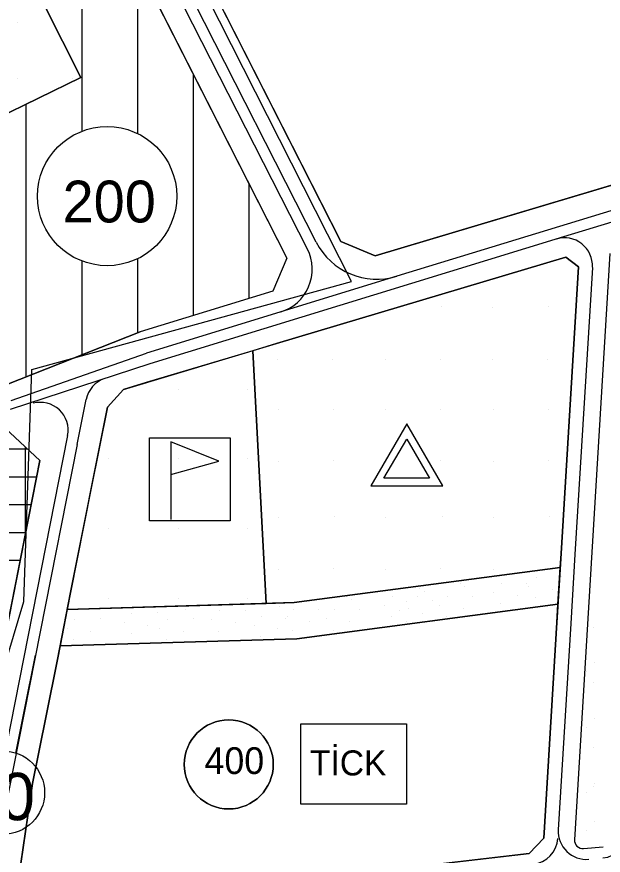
# Model space of a CAD drawing. Extents: x 419109 to 421295, y 4452223 to 4457798.
# Drawn here: x 419811.7 to 420022.2, y 4454094.1 to 4454395.3 of the extents above; entities that cross this region are included whole.
import ezdxf

# ---------------------------------------------------------------- set-up
doc = ezdxf.new("R2010")
doc.units = 0
for name, color, linetype in [('ADA', 7, 'Continuous'), ('ADAKENARI', 7, 'Continuous'), ('Default', 7, 'Continuous'), ('KALDIRIM', 7, 'Continuous'), ('KD_DAIRE', 7, 'Continuous'), ('KD_YGEN', 7, 'Continuous'), ('LJ_SEMBOL', 7, 'Continuous'), ('PL_AYA_PARK_DINLENME', 7, 'Continuous'), ('PL_EĞİTİM', 7, 'Continuous'), ('PL_K_TALI_IS_MRK', 7, 'Continuous'), ('PL_KON_MEV_200', 7, 'Continuous'), ('PL_SAY_MES_TEKNIK', 7, 'Continuous'), ('PL_SAY_SPOR', 7, 'Continuous'), ('PL_TICARET', 7, 'Continuous'), ('PL_TİCK', 7, 'Continuous'), ('SM_DAIRE', 7, 'Continuous'), ('SM_TAKS', 7, 'Continuous'), ('SN_KENTSEL_DONUSUM', 7, 'Continuous'), ('TR_AZYOGUNKONUT', 7, 'Continuous'), ('TR_EĞİTİM', 7, 'Continuous'), ('TR_ORTAEGITIM', 7, 'Continuous'), ('TR_PARKALANI', 7, 'Continuous'), ('TR_SPOR', 7, 'Continuous'), ('TR_TALIISMERK', 7, 'Continuous'), ('TR_TİCARET', 7, 'Continuous'), ('TR_TİCK', 7, 'Continuous')]:
    doc.layers.add(name, color=color, linetype=linetype)

# ---------------------------------------------------------------- blocks, each defined once
blk = doc.blocks.new('POINT_DISPLAY')
at = {"layer": 'Default'}
blk.add_line((0, 0), (0, 0), dxfattribs=at)

msp = doc.modelspace()

# ---------------------------------------------------------------- linework, layer by layer
at = {"layer": 'ADA'}
for p, q in [((419834.69, 4454373.46), (419794.95, 4454452.06)), ((419788.96, 4454351.14), (419834.69, 4454373.46)), ((419896.43, 4454275.31), (419901.15, 4454184.53)), ((420006.76, 4454197.43), (419911.2, 4454184.83)), ((419911.2, 4454184.83), (419829.79, 4454182.38)), ((420005.96, 4454184.21), (419912.21, 4454171.85)), ((419827.19, 4454169.3), (419912.21, 4454171.85))]:
    msp.add_line(p, q, dxfattribs=at)
at = {"layer": 'ADAKENARI'}
for p, q in [((419928.05, 4454314.54), (419858.22, 4454451.9)), ((419840.74, 4454442.16), (419908.64, 4454308.59)), ((420117.41, 4454362.33), (419940.34, 4454309.33)), ((419940.34, 4454309.33), (419928.05, 4454314.54)), ((419908.64, 4454308.59), (419903.61, 4454296.74)), ((419904.95, 4454277.86), (420008.81, 4454308.94)), ((420008.81, 4454308.94), (420013.3, 4454305.39)), ((420024.61, 4454310.25), (420011.87, 4454099.67)), ((420013.3, 4454305.39), (420007.07, 4454202.42)), ((419903.61, 4454296.74), (419855.94, 4454282.11)), ((419808.06, 4454263.2), (419855.94, 4454282.11)), ((419849.94, 4454261.39), (419904.95, 4454277.86)), ((419844.18, 4454255.05), (419849.94, 4454261.39)), ((419831, 4454188.44), (419844.18, 4454255.05)), ((419807.48, 4454247.51), (419819.95, 4454235.86)), ((419819.95, 4454235.86), (419798.18, 4454125.59)), ((420007.07, 4454202.42), (420005.57, 4454177.64)), ((419826.22, 4454164.4), (419831, 4454188.44)), ((420005.57, 4454177.64), (420000.89, 4454100.25)), ((419822.19, 4454144.16), (419826.22, 4454164.4)), ((419817.35, 4454119.81), (419822.19, 4454144.16)), ((419813.16, 4454091.08), (419817.35, 4454119.81)), ((420000.89, 4454100.25), (419995.62, 4454094.69)), ((420015.14, 4454096.5), (420022.19, 4454097.16)), ((419995.62, 4454094.69), (419916.3, 4454085.53))]:
    msp.add_line(p, q, dxfattribs=at)
msp.add_arc((420014.86, 4454099.49), 3, 176.538, 275.3127, dxfattribs=at)
at = {"layer": 'KALDIRIM'}
for p, q in [((419915.98, 4454311.8), (419871.79, 4454398.74)), ((419919.19, 4454314.31), (419875.52, 4454400.22)), ((420069.34, 4454339.23), (419948.12, 4454302.03)), ((420054.63, 4454330.53), (420007.88, 4454316.18)), ((420007.88, 4454316.18), (419859.46, 4454270.64)), ((420018.3, 4454305.25), (420012.06, 4454202.12)), ((419948.12, 4454302.03), (419858.28, 4454274.46)), ((419809.61, 4454257.4), (419858.28, 4454274.46)), ((419859.46, 4454270.64), (419809.32, 4454254.22)), ((419833.32, 4454241.67), (419836.56, 4454257.77)), ((419829.92, 4454244.82), (419802.84, 4454107.88)), ((419833.32, 4454241.67), (419806.76, 4454107.1)), ((420012.06, 4454202.12), (420010.56, 4454177.34)), ((420010.56, 4454177.34), (420006.07, 4454103.22)), ((419814.35, 4454145.72), (419818.37, 4454165.96)), ((419811.38, 4454130.81), (419814.35, 4454145.72))]:
    msp.add_line(p, q, dxfattribs=at)
for centre, radius, start, end in [((419940.96, 4454325.37), 24.42, 206.9449, 287.0588), ((420008.31, 4454305.86), 10, 356.538, 107.0588), ((419901.7, 4454304.54), 16.02, 287.0588, 26.9448), ((419846.37, 4454255.83), 10, 108.1336, 168.8049), ((419820.11, 4454246.76), 10, 348.8049, 105.0429), ((420016.06, 4454102.61), 10, 176.538, 275.3127), ((420021.09, 4454103.08), 10, 275.3127, 356.538), ((419995.91, 4454100.76), 10, 276.5852, 356.538)]:
    msp.add_arc(centre, radius, start, end, dxfattribs=at)
at = {"layer": 'KD_DAIRE'}
msp.add_circle((419806.65, 4454116.58), 15, dxfattribs=at)
at = {"layer": 'LJ_SEMBOL'}
for p, q in [((419866.96, 4454242.56), (419866.96, 4454230.79)), ((419884.18, 4454235.6), (419866.96, 4454242.56)), ((419866.96, 4454230.79), (419884.18, 4454235.6)), ((419866.96, 4454230.79), (419866.96, 4454214.72))]:
    msp.add_line(p, q, dxfattribs=at)
for points in [[(419964.59, 4454226.75), (419951.65, 4454249.06), (419938.71, 4454226.75), (419964.59, 4454226.75)], [(419951.65, 4454243.58), (419959.82, 4454229.5), (419943.48, 4454229.5), (419951.65, 4454243.58)]]:
    msp.add_lwpolyline(points, dxfattribs=at)
for points in [[(419888.21, 4454214.23), (419859.31, 4454214.23), (419859.31, 4454243.98), (419888.21, 4454243.98)], [(419913.67, 4454141.32), (419951.6, 4454141.32), (419951.6, 4454112.39), (419913.67, 4454112.39)]]:
    msp.add_lwpolyline(points, close=True, dxfattribs=at)
at = {"layer": 'PL_AYA_PARK_DINLENME'}
for points in [[(420024.61, 4454310.25), (420011.87, 4454099.67)], [(420005.96, 4454184.21), (420006.76, 4454197.43), (419911.2, 4454184.83), (419901.15, 4454184.53), (419829.79, 4454182.38), (419827.19, 4454169.3), (419912.21, 4454171.85), (420005.96, 4454184.21)], [(420015.14, 4454096.5), (420022.19, 4454097.16)]]:
    msp.add_lwpolyline(points, dxfattribs=at)
msp.add_arc((420014.86, 4454099.49), 3, 176.538, 275.3127, dxfattribs=at)
at = {"layer": 'PL_EĞİTİM'}
msp.add_lwpolyline([(420006.76, 4454197.43), (420007.07, 4454202.42), (420013.3, 4454305.39), (420008.81, 4454308.94), (419904.95, 4454277.86), (419896.43, 4454275.31), (419901.15, 4454184.53), (419911.2, 4454184.83), (420006.76, 4454197.43)], dxfattribs=at)
at = {"layer": 'PL_K_TALI_IS_MRK'}
msp.add_lwpolyline([(419800.08, 4454152.9), (419803.46, 4454152.32), (419819.95, 4454235.86), (419807.48, 4454247.51), (419770.99, 4454237.7), (419755.7, 4454160.63), (419760.08, 4454159.87), (419770.08, 4454158.13), (419780.08, 4454156.39), (419790.08, 4454154.64), (419800.08, 4454152.9)], dxfattribs=at)
at = {"layer": 'PL_KON_MEV_200'}
msp.add_lwpolyline([(419784.23, 4454300.1), (419788.96, 4454351.14), (419834.69, 4454373.46), (419794.95, 4454452.06), (419814.54, 4454466.02), (419827.89, 4454463.28), (419840.74, 4454442.16), (419908.64, 4454308.59), (419903.61, 4454296.74), (419855.94, 4454282.11), (419808.06, 4454263.2), (419775.08, 4454254.34)], close=True, dxfattribs=at)
at = {"layer": 'PL_SAY_MES_TEKNIK'}
msp.add_lwpolyline([(419794.95, 4454452.06), (419834.69, 4454373.46), (419788.96, 4454351.14), (419732.52, 4454323.6), (419711.3, 4454313.25), (419671.81, 4454374.87), (419673.94, 4454375.82), (419676.07, 4454376.79), (419678.17, 4454377.79), (419680.27, 4454378.81), (419682.35, 4454379.86), (419684.42, 4454380.94), (419686.47, 4454382.05), (419688.51, 4454383.18), (419723.16, 4454402.73), (419726.19, 4454404.46), (419729.2, 4454406.24), (419732.18, 4454408.05), (419735.14, 4454409.91), (419738.08, 4454411.8), (419740.99, 4454413.73), (419743.87, 4454415.7), (419746.73, 4454417.71)], close=True, dxfattribs=at)
at = {"layer": 'PL_SAY_SPOR'}
msp.add_lwpolyline([(419838.29, 4454225.29), (419831, 4454188.44), (419829.79, 4454182.38), (419901.15, 4454184.53), (419896.43, 4454275.31), (419858.17, 4454263.85), (419849.94, 4454261.39), (419844.18, 4454255.05), (419838.29, 4454225.29)], dxfattribs=at)
at = {"layer": 'PL_TICARET'}
msp.add_lwpolyline([(420085.45, 4454703.12), (420039.09, 4454667.79), (420028.1, 4454686.23), (420027.16, 4454685.78), (420013.13, 4454679.08), (419917.2, 4454633.26), (419792.84, 4454549.61), (419839.11, 4454483.3), (419858.22, 4454451.9), (419928.05, 4454314.54), (419940.34, 4454309.33), (420117.41, 4454362.33), (420121.93, 4454364.07), (420126.82, 4454366.86), (420132.5, 4454371.37), (420150.21, 4454654.9), (420133.32, 4454650.02)], dxfattribs=at)
at = {"layer": 'PL_TİCK'}
msp.add_lwpolyline([(419827.19, 4454169.3), (419826.22, 4454164.4), (419822.19, 4454144.16), (419817.35, 4454119.81), (419813.16, 4454091.08), (419812.67, 4454077.47), (419812.67, 4454075.02), (419817.62, 4454070.74), (419896.48, 4454082.27), (419896.57, 4454082.28), (419916.3, 4454085.53), (419995.62, 4454094.69), (420000.89, 4454100.25), (420005.57, 4454177.64), (420005.96, 4454184.21), (419912.21, 4454171.85), (419827.19, 4454169.3)], dxfattribs=at)
at = {"layer": 'SM_DAIRE'}
msp.add_circle((419844.1, 4454330.83), 25, dxfattribs=at)
at = {"layer": 'SM_TAKS'}
msp.add_circle((419887.75, 4454126.72), 15.99, dxfattribs=at)
at = {"layer": 'SN_KENTSEL_DONUSUM'}
for p, q in [((419931.85, 4454300.11), (419789.03, 4454582.16)), ((419817.02, 4454268.53), (419931.85, 4454300.11)), ((419814.15, 4454185.28), (419817.02, 4454268.53)), ((419785.45, 4454089.11), (419814.15, 4454185.28))]:
    msp.add_line(p, q, dxfattribs=at)
at = {"layer": 'TR_AZYOGUNKONUT'}
for p, q in [((419835.08, 4454354.15), (419835.08, 4454451.46)), ((419855.08, 4454353.29), (419855.08, 4454413.95)), ((419875.08, 4454287.98), (419875.08, 4454374.61)), ((419815.08, 4454265.97), (419815.08, 4454363.89)), ((419895.08, 4454294.12), (419895.08, 4454335.26)), ((419835.08, 4454273.87), (419835.08, 4454307.52)), ((419855.08, 4454281.77), (419855.08, 4454308.38))]:
    msp.add_line(p, q, dxfattribs=at)
at = {"layer": 'TR_SPOR'}
for p, q in [((419869.75, 4454261.42), (419869.75, 4454261.42)), ((419894.62, 4454261.42), (419894.62, 4454261.42)), ((419844.75, 4454236.42), (419844.75, 4454236.42)), ((419869.75, 4454236.42), (419869.75, 4454236.42)), ((419894.62, 4454236.42), (419894.62, 4454236.42)), ((419844.75, 4454211.42), (419844.75, 4454211.42)), ((419869.75, 4454211.42), (419869.75, 4454211.42)), ((419894.62, 4454211.42), (419894.62, 4454211.42)), ((419844.75, 4454186.42), (419844.75, 4454186.42)), ((419869.75, 4454186.42), (419869.75, 4454186.42)), ((419894.62, 4454186.42), (419894.62, 4454186.42))]:
    msp.add_line(p, q, dxfattribs=at)
at = {"layer": 'TR_TALIISMERK'}
for p, q in [((419779.64, 4454240.03), (419815.48, 4454240.03)), ((419814.79, 4454209.73), (419814.79, 4454240.68)), ((419769.47, 4454230.03), (419818.79, 4454230.03)), ((419767.49, 4454220.03), (419816.82, 4454220.03)), ((419765.5, 4454210.03), (419814.85, 4454210.03)), ((419763.52, 4454200.03), (419812.87, 4454200.03))]:
    msp.add_line(p, q, dxfattribs=at)
at = {"layer": 'TR_TİCARET'}
msp.add_lwpolyline([(420085.45, 4454703.12), (420039.09, 4454667.79), (420028.1, 4454686.23), (420027.16, 4454685.78), (420013.13, 4454679.08), (419917.2, 4454633.26), (419792.84, 4454549.61), (419839.11, 4454483.3), (419858.22, 4454451.9), (419928.05, 4454314.54), (419940.34, 4454309.33), (420117.41, 4454362.33), (420121.93, 4454364.07), (420126.82, 4454366.86), (420132.5, 4454371.37), (420150.21, 4454654.9)], dxfattribs=at)
at = {"layer": 'TR_TİCK'}
for points in [[(419827.19, 4454169.3), (419826.22, 4454164.4), (419822.19, 4454144.16), (419817.35, 4454119.81), (419813.16, 4454091.08), (419812.67, 4454077.47), (419812.67, 4454075.02), (419817.62, 4454070.74), (419896.48, 4454082.27), (419896.57, 4454082.28), (419916.3, 4454085.53), (419995.62, 4454094.69), (420000.89, 4454100.25), (420005.57, 4454177.64), (420005.96, 4454184.21), (419912.21, 4454171.85), (419827.19, 4454169.3)], [(419913.67, 4454112.39), (419913.67, 4454141.32), (419951.6, 4454141.32), (419951.6, 4454112.39), (419913.67, 4454112.39)]]:
    msp.add_lwpolyline(points, dxfattribs=at)
for start, end in [(0, 180), (180, 0)]:
    msp.add_arc((419887.75, 4454126.72), 15.99, start, end, dxfattribs=at)

# ---------------------------------------------------------------- block references
at = {"layer": 'TR_EĞİTİM', "xscale": 0.1, "yscale": 0.10000000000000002}
for p in [(419964.1, 4454291.04), (419982.46, 4454290.73), (420002.66, 4454291.04), (419905.34, 4454272.01), (419925.09, 4454272.24), (419943.9, 4454272.01), (419963.65, 4454272.24), (419982.46, 4454272.01), (420002.21, 4454272.24), (419905.56, 4454254.12), (419925.32, 4454254.34), (419944.12, 4454254.12), (419963.88, 4454254.34), (419982.68, 4454254.12), (420002.43, 4454254.34), (419905.56, 4454235.53), (419925.32, 4454235.76), (419944.12, 4454235.53), (419963.88, 4454235.76), (419982.68, 4454235.53), (420002.43, 4454235.76), (419905.56, 4454215.53), (419925.77, 4454215.85), (419944.12, 4454215.53), (419964.32, 4454215.85), (419982.68, 4454215.53), (420002.88, 4454215.85), (419905.56, 4454196.82), (419925.32, 4454197.05), (419944.12, 4454196.82), (419963.88, 4454197.05), (419982.68, 4454196.82), (420002.43, 4454197.05)]:
    msp.add_blockref('POINT_DISPLAY', p, dxfattribs=at)
at = {"layer": 'TR_ORTAEGITIM', "xscale": 0.1, "yscale": 0.10000000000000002}
for p in [(419811.81, 4454393.25), (419811.81, 4454373.25), (419831.81, 4454373.25)]:
    msp.add_blockref('POINT_DISPLAY', p, dxfattribs=at)
at = {"layer": 'TR_PARKALANI', "xscale": 0.1, "yscale": 0.10000000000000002}
for p in [(419991.9, 4454195.31), (419998.15, 4454193.92), (420007.38, 4454194.1), (419956.31, 4454190.03), (419970.79, 4454191.72), (419972.54, 4454190.61), (419985.56, 4454191.66), (419994.78, 4454191.85), (419995.44, 4454190.63), (419930.18, 4454187.02), (419946.45, 4454186.96), (419955.67, 4454187.15), (419958.06, 4454188.92), (419966.19, 4454186.96), (419975.41, 4454187.15), (419982.84, 4454188.38), (419991.26, 4454187.33), (420003.86, 4454189.59), (419904.23, 4454184.58), (419931.92, 4454185.91), (419951.71, 4454185.27), (419960.93, 4454185.45), (419985.24, 4454184.36), (419997.84, 4454186.62), (419838.84, 4454182.52), (419852.99, 4454180.94), (419862.21, 4454181.13), (419870.38, 4454183.64), (419872.13, 4454182.52), (419884.39, 4454181.88), (419893.61, 4454182.07), (419905.97, 4454183.46), (419910.91, 4454182.26), (419920.13, 4454182.44), (419925.57, 4454182.26), (419934.79, 4454182.44), (419943.73, 4454183.68), (419948.99, 4454181.98), (419952.15, 4454182.63), (419957.42, 4454180.94), (419963.47, 4454183.68), (419971.9, 4454182.63), (419832.5, 4454178.87), (419841.72, 4454179.06), (419865.78, 4454178.87), (419875, 4454179.06), (419881.68, 4454178.6), (419899.63, 4454179.81), (419908.19, 4454178.97), (419908.85, 4454180), (419916.61, 4454177.93), (419922.86, 4454178.97), (419931.28, 4454177.93), (419946.13, 4454179.66), (419951.4, 4454177.97), (419965.88, 4454179.66), (419829.78, 4454175.59), (419850.28, 4454177.66), (419858.7, 4454176.61), (419863.06, 4454175.59), (419890.1, 4454177.55), (419896.91, 4454176.53), (419905.33, 4454175.48), (419910.59, 4454174.96), (419925.26, 4454174.96), (420018.71, 4454175.9), (419838.2, 4454174.54), (419852.68, 4454173.64), (419871.49, 4454174.54), (419884.08, 4454174.58), (419899.31, 4454172.51), (419832.18, 4454171.57), (419865.47, 4454171.57), (420019.03, 4454163.27), (420016.31, 4454159.98), (420018.71, 4454155.97), (420019.03, 4454143.33), (420016.31, 4454140.05), (420018.71, 4454132.65), (420018.71, 4454118.74), (420019.03, 4454120.02), (420016.31, 4454116.74), (420019.03, 4454106.1), (420016.31, 4454102.82)]:
    msp.add_blockref('POINT_DISPLAY', p, dxfattribs=at)

# ---------------------------------------------------------------- texts
at = {"layer": 'KD_YGEN'}
msp.add_text('20', height=17, dxfattribs=at).set_placement((419792.88, 4454106.68))
at = {"layer": 'LJ_SEMBOL'}
msp.add_text('TİCK', height=9, dxfattribs=at).set_placement((419916.94, 4454122.75))
at = {"layer": 'SM_TAKS'}
for s, height, p in [('200', 15, (419828.1, 4454321.39)), ('400', 9.593, (419879.07, 4454123.27))]:
    msp.add_text(s, height=height, dxfattribs=at).set_placement(p)

doc.saveas('drawing.dxf')
